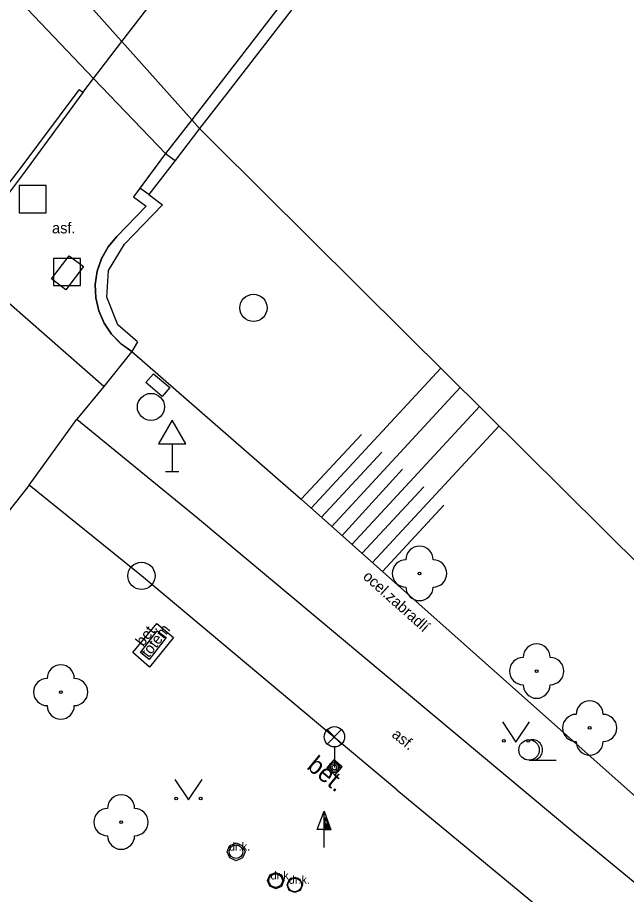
# Model space of a CAD drawing. Extents: x -598932 to -598196, y -1162207 to -1161504.
# Drawn here: x -598725 to -598702.59, y -1161970.82 to -1161938.58 of the extents above; entities that cross this region are included whole.
import ezdxf

# ---------------------------------------------------------------- set-up
doc = ezdxf.new("R2010")
doc.units = 0
for name, color, linetype in [('Level 22', 7, 'Continuous'), ('Level 25', 7, 'Continuous'), ('Level 26', 7, 'Continuous'), ('Level 27', 7, 'Continuous'), ('Level 28', 7, 'Continuous'), ('Level 33', 7, 'Continuous'), ('Level 34', 7, 'Continuous'), ('Level 36', 7, 'Continuous'), ('neurcene site - povrch.  znaky - skut. stav', 7, 'Continuous'), ('silnoproud - povrch.  znaky a  RIS  skut. velikost', 7, 'Continuous'), ('specificka linie pasportu komunikaci', 7, 'Continuous'), ('TM - chodniky - VP', 7, 'Continuous'), ('TM - hladina vodniho toku_ bazenu_ nadrze', 7, 'Continuous'), ('TM - hladina vodniho toku_ bazenu_ nadrze - shora neviditelny prubeh', 7, 'Continuous'), ('TM - horni hrana svahu', 7, 'Continuous'), ('TM - komunikace - VP', 7, 'Continuous'), ('TM - pomocna konstrukcna linie', 7, 'Continuous'), ('TM - popis povrchu', 7, 'Continuous'), ('TM - poznamka', 7, 'Continuous'), ('TM - predmet maleho rozsahu (zamereny obvodem)', 7, 'Continuous'), ('TM - rozhrani mezi zpev. plochami mezi sebou - VP', 7, 'Continuous'), ('TM - rozhrani ploch obecne - VN', 7, 'Continuous'), ('TM - rozhrani ploch obecne - VP', 7, 'Continuous'), ('TM - srafovani', 7, 'Continuous'), ('TM - zabradli - VN', 7, 'Continuous'), ('TM - zabradli - VP', 7, 'Continuous')]:
    doc.layers.add(name, color=color, linetype=linetype)

msp = doc.modelspace()

# ---------------------------------------------------------------- linework, layer by layer
at = {"layer": 'Level 22'}
for centre in [(-598710.21, -1161959.02), (-598705.9, -1161962.61), (-598723.41, -1161963.38), (-598703.95, -1161964.7), (-598721.19, -1161968.16)]:
    msp.add_circle(centre, 0.05, dxfattribs=at)
for centre, start, end in [((-598710.21, -1161958.52), 0, 180), ((-598710.71, -1161959.02), 90, 270), ((-598709.71, -1161959.02), 270, 90), ((-598710.21, -1161959.52), 180, 0), ((-598705.9, -1161962.11), 0, 180), ((-598706.4, -1161962.61), 90, 270), ((-598705.4, -1161962.61), 270, 90), ((-598723.41, -1161962.88), 0, 180), ((-598723.91, -1161963.38), 90, 270), ((-598722.91, -1161963.38), 270, 90), ((-598705.9, -1161963.11), 180, 0), ((-598723.41, -1161963.88), 180, 0), ((-598703.95, -1161964.2), 0, 180), ((-598704.45, -1161964.7), 90, 270), ((-598703.45, -1161964.7), 270, 90), ((-598703.95, -1161965.2), 180, 0), ((-598721.19, -1161967.66), 0, 180), ((-598721.69, -1161968.16), 90, 270), ((-598720.69, -1161968.16), 270, 90), ((-598721.19, -1161968.66), 180, 0)]:
    msp.add_arc(centre, 0.5, start, end, dxfattribs=at)
at = {"layer": 'Level 25'}
for p, q in [((-598713.972, -1161968.438), (-598713.72, -1161967.764)), ((-598713.72, -1161968.438), (-598713.972, -1161968.438)), ((-598713.72, -1161969.09), (-598713.72, -1161968.44))]:
    msp.add_line(p, q, dxfattribs=at)
for points in [[(-598713.47, -1161968.44), (-598713.72, -1161968.44), (-598713.72, -1161967.764), (-598713.72, -1161967.764)], [(-598713.527, -1161968.4), (-598713.68, -1161968.4), (-598713.68, -1161967.987)], [(-598713.585, -1161968.36), (-598713.64, -1161968.36), (-598713.64, -1161968.211)]]:
    msp.add_lwpolyline(points, close=True, dxfattribs=at)
at = {"layer": 'Level 26'}
for points in [[(-598724.94, -1161945.76), (-598723.94, -1161945.76), (-598723.94, -1161944.76), (-598724.94, -1161944.76)], [(-598723.68, -1161948.44), (-598722.68, -1161948.44), (-598722.68, -1161947.44), (-598723.68, -1161947.44)]]:
    msp.add_lwpolyline(points, close=True, dxfattribs=at)
at = {"layer": 'Level 27'}
for centre in [(-598716.32, -1161949.26), (-598720.09, -1161952.9), (-598720.44, -1161959.11)]:
    msp.add_circle(centre, 0.5, dxfattribs=at)
at = {"layer": 'Level 28'}
for centre in [(-598716.96, -1161969.25), (-598715.5, -1161970.31), (-598714.8, -1161970.47)]:
    msp.add_circle(centre, 0.25, dxfattribs=at)
at = {"layer": 'Level 33'}
for p, q in [((-598713.605, -1161965.29), (-598713.075, -1161964.76)), ((-598713.605, -1161964.76), (-598713.075, -1161965.29)), ((-598713.34, -1161965.4), (-598713.34, -1161966.15))]:
    msp.add_line(p, q, dxfattribs=at)
for centre, radius in [((-598713.34, -1161965.025), 0.375), ((-598713.34, -1161966.15), 0.2), ((-598713.34, -1161966.15), 0.145), ((-598713.34, -1161966.15), 0.0876)]:
    msp.add_circle(centre, radius, dxfattribs=at)
at = {"layer": 'Level 34'}
for p, q in [((-598719.31, -1161954.252), (-598719.31, -1161955.27)), ((-598719.56, -1161955.27), (-598719.06, -1161955.27))]:
    msp.add_line(p, q, dxfattribs=at)
msp.add_lwpolyline([(-598719.81, -1161954.252), (-598718.81, -1161954.252), (-598719.31, -1161953.386)], close=True, dxfattribs=at)
at = {"layer": 'Level 36'}
msp.add_line((-598706.18, -1161965.885), (-598705.18, -1161965.885), dxfattribs=at)
for points in [[(-598707.16, -1161964.47), (-598706.66, -1161965.22), (-598706.16, -1161964.47)], [(-598719.21, -1161966.59), (-598718.71, -1161967.34), (-598718.21, -1161966.59)]]:
    msp.add_lwpolyline(points, dxfattribs=at)
for centre, radius in [((-598707.11, -1161965.17), 0.05), ((-598706.18, -1161965.51), 0.375), ((-598706.211, -1161965.17), 0.05), ((-598719.16, -1161967.29), 0.05), ((-598718.261, -1161967.29), 0.05)]:
    msp.add_circle(centre, radius, dxfattribs=at)
msp.add_arc((-598706.055, -1161965.51), 0.375, 260.4059, 99.5941, dxfattribs=at)
at = {"layer": 'neurcene site - povrch.  znaky - skut. stav'}
for points in [[(-598723.75, -1161948.19), (-598723.1, -1161947.34)], [(-598723.1, -1161947.34), (-598722.57, -1161947.74)], [(-598722.57, -1161947.74), (-598723.22, -1161948.6)], [(-598723.22, -1161948.6), (-598723.75, -1161948.19)]]:
    msp.add_lwpolyline(points, dxfattribs=at)
at = {"layer": 'silnoproud - povrch.  znaky a  RIS  skut. velikost'}
for points in [[(-598720.28, -1161952), (-598720, -1161951.68)], [(-598720, -1161951.68), (-598719.4, -1161952.19)], [(-598719.68, -1161952.52), (-598720.28, -1161952)], [(-598719.4, -1161952.19), (-598719.68, -1161952.52)]]:
    msp.add_lwpolyline(points, dxfattribs=at)
at = {"layer": 'specificka linie pasportu komunikaci'}
for points in [[(-598722.6, -1161941.34), (-598722.73, -1161941.24)], [(-598719.55, -1161943.58), (-598719.2, -1161943.84)]]:
    msp.add_lwpolyline(points, dxfattribs=at)
at = {"layer": 'TM - chodniky - VP'}
for points in [[(-598720.79, -1161950.86), (-598721.83, -1161952.15)], [(-598721.83, -1161952.15), (-598722.82, -1161953.35), (-598718.38, -1161956.98), (-598704.49, -1161968.57)], [(-598711.05, -1161966.97), (-598720.44, -1161959.11), (-598724.57, -1161955.78), (-598725.39, -1161956.82), (-598735.92, -1161970.24), (-598733.13, -1161972.47)], [(-598711.05, -1161966.97), (-598703.88, -1161972.89)], [(-598704.49, -1161968.57), (-598691.55, -1161979.22), (-598684.46, -1161984.96), (-598668.2, -1161997.51), (-598651.17, -1162009.48), (-598647.71, -1162011.91), (-598638.16, -1162018.11), (-598637.86, -1162018.3), (-598633.86, -1162020.9), (-598623.87, -1162026.95), (-598616.47, -1162031.26)]]:
    msp.add_lwpolyline(points, dxfattribs=at)
at = {"layer": 'TM - hladina vodniho toku_ bazenu_ nadrze'}
msp.add_lwpolyline([(-598613.24, -1162025.43), (-598618.24, -1162022.67), (-598632.33, -1162014.28), (-598643.84, -1162006.97), (-598654.48, -1161999.77), (-598668.82, -1161988.66), (-598680.42, -1161979.19), (-598691.8, -1161968.94), (-598710.7, -1161950.21), (-598717.792, -1161943.174), (-598718.3, -1161942.67)], dxfattribs=at)
at = {"layer": 'TM - hladina vodniho toku_ bazenu_ nadrze - shora neviditelny prubeh'}
for points in [[(-598723.75, -1161936.56), (-598721.28, -1161939.33)], [(-598721.28, -1161939.33), (-598721.16, -1161939.47)], [(-598721.16, -1161939.47), (-598718.59, -1161942.34)], [(-598718.59, -1161942.34), (-598718.3, -1161942.67)]]:
    msp.add_lwpolyline(points, dxfattribs=at)
at = {"layer": 'TM - horni hrana svahu'}
msp.add_lwpolyline([(-598720.79, -1161950.86), (-598714.56, -1161956.29), (-598692.69, -1161975.73), (-598672.84, -1161991.93), (-598669.33, -1161994.55), (-598660.86, -1162000.99)], dxfattribs=at)
at = {"layer": 'TM - komunikace - VP'}
for points in [[(-598722.2, -1161940.82), (-598721.16, -1161939.47), (-598716.23, -1161933.08), (-598715.92, -1161932.69), (-598712.56, -1161928.29), (-598708.97, -1161923.68), (-598708.66, -1161923.28), (-598706.13, -1161919.98), (-598704.52, -1161917.88)], [(-598722.6, -1161941.34), (-598722.2, -1161940.82)], [(-598722.6, -1161941.34), (-598724.78, -1161944.32), (-598725.9, -1161945.79), (-598726.06, -1161946)]]:
    msp.add_lwpolyline(points, dxfattribs=at)
at = {"layer": 'TM - pomocna konstrukcna linie'}
for points in [[(-598724.88, -1161938.02), (-598722.2, -1161940.82)], [(-598722.2, -1161940.82), (-598719.55, -1161943.58)]]:
    msp.add_lwpolyline(points, dxfattribs=at)
at = {"layer": 'TM - predmet maleho rozsahu (zamereny obvodem)'}
msp.add_lwpolyline([(-598720.16, -1161962.18), (-598720.48, -1161961.93), (-598719.86, -1161961.13), (-598719.53, -1161961.38), (-598720.16, -1161962.18)], dxfattribs=at)
at = {"layer": 'TM - rozhrani mezi zpev. plochami mezi sebou - VP'}
for points in [[(-598732.51, -1161954.24), (-598728.35, -1161948.66), (-598726.22, -1161945.82), (-598724.936, -1161944.199), (-598722.73, -1161941.24)], [(-598721.83, -1161952.15), (-598725.32, -1161949.09), (-598725.81, -1161947.83)], [(-598724.57, -1161955.78), (-598722.82, -1161953.35)]]:
    msp.add_lwpolyline(points, dxfattribs=at)
at = {"layer": 'TM - rozhrani ploch obecne - VN'}
for points in [[(-598701.88, -1161920.69), (-598703.51, -1161922.8), (-598709.77, -1161930.92), (-598718.59, -1161942.34), (-598719.55, -1161943.58)], [(-598703.18, -1161923.15), (-598717.38, -1161941.49)], [(-598717.38, -1161941.49), (-598718.3, -1161942.67)], [(-598718.3, -1161942.67), (-598719.2, -1161943.84)]]:
    msp.add_lwpolyline(points, dxfattribs=at)
at = {"layer": 'TM - rozhrani ploch obecne - VP'}
for points in [[(-598719.55, -1161943.58), (-598720.5, -1161944.86)], [(-598719.2, -1161943.84), (-598720.17, -1161945.09)], [(-598720.5, -1161944.86), (-598720.73, -1161945.17), (-598720.27, -1161945.52), (-598721.35, -1161946.64)], [(-598720.17, -1161945.09), (-598720.5, -1161944.86)], [(-598720.17, -1161945.09), (-598719.67, -1161945.47), (-598721.06, -1161946.91)], [(-598720.79, -1161950.86), (-598721.194, -1161950.579), (-598721.54, -1161950.229), (-598721.815, -1161949.821), (-598722.011, -1161949.369), (-598722.12, -1161948.89), (-598722.14, -1161948.398), (-598722.068, -1161947.911), (-598721.909, -1161947.445), (-598721.667, -1161947.017), (-598721.35, -1161946.64)], [(-598721.71, -1161948.87), (-598721.65, -1161947.89), (-598721.06, -1161946.91)], [(-598720.59, -1161950.51), (-598721.31, -1161949.88), (-598721.71, -1161948.87)], [(-598720.59, -1161950.51), (-598720.79, -1161950.86)], [(-598720.76, -1161961.93), (-598719.88, -1161960.86)], [(-598719.88, -1161960.86), (-598719.26, -1161961.37), (-598720.15, -1161962.47), (-598720.76, -1161961.93)], [(-598713.36, -1161965.87), (-598713.62, -1161966.17)], [(-598713.06, -1161966.13), (-598713.36, -1161965.87)], [(-598713.62, -1161966.17), (-598713.32, -1161966.43)], [(-598713.32, -1161966.43), (-598713.06, -1161966.13)], [(-598717.29, -1161969.25), (-598717.2, -1161969.03), (-598716.96, -1161968.92)], [(-598716.96, -1161968.92), (-598716.73, -1161969.02), (-598716.63, -1161969.25)], [(-598716.96, -1161969.58), (-598717.19, -1161969.48), (-598717.29, -1161969.25)], [(-598716.63, -1161969.25), (-598716.72, -1161969.48), (-598716.96, -1161969.58)], [(-598715.8, -1161970.31), (-598715.71, -1161970.09), (-598715.5, -1161970.01)], [(-598715.5, -1161970.01), (-598715.29, -1161970.1), (-598715.2, -1161970.31)], [(-598715.5, -1161970.61), (-598715.72, -1161970.52), (-598715.8, -1161970.31)], [(-598715.2, -1161970.31), (-598715.29, -1161970.53), (-598715.5, -1161970.61)], [(-598715.08, -1161970.47), (-598714.99, -1161970.26), (-598714.8, -1161970.19)], [(-598714.8, -1161970.19), (-598714.61, -1161970.26), (-598714.52, -1161970.47)], [(-598714.8, -1161970.75), (-598715, -1161970.67), (-598715.08, -1161970.47)], [(-598714.52, -1161970.47), (-598714.6, -1161970.67), (-598714.8, -1161970.75)]]:
    msp.add_lwpolyline(points, dxfattribs=at)
at = {"layer": 'TM - srafovani'}
for points in [[(-598709.42, -1161951.48), (-598714.19, -1161956.62)], [(-598708.71, -1161952.18), (-598713.44, -1161957.29)], [(-598708, -1161952.88), (-598712.69, -1161957.95)], [(-598707.28, -1161953.59), (-598711.94, -1161958.62)], [(-598712.35, -1161953.91), (-598714.56, -1161956.29)], [(-598711.59, -1161954.56), (-598713.81, -1161956.95)], [(-598710.83, -1161955.19), (-598713.06, -1161957.62)], [(-598710.05, -1161955.84), (-598712.32, -1161958.28)], [(-598709.31, -1161956.51), (-598711.57, -1161958.95)]]:
    msp.add_lwpolyline(points, dxfattribs=at)
at = {"layer": 'TM - zabradli - VN'}
msp.add_lwpolyline([(-598701.88, -1161920.69), (-598703.51, -1161922.8), (-598709.77, -1161930.92), (-598718.59, -1161942.34), (-598719.55, -1161943.58)], dxfattribs=at)
at = {"layer": 'TM - zabradli - VP'}
for points in [[(-598719.55, -1161943.58), (-598720.73, -1161945.17), (-598720.27, -1161945.52), (-598721.35, -1161946.64), (-598721.67, -1161947.02), (-598721.91, -1161947.45), (-598722.07, -1161947.91), (-598722.14, -1161948.4), (-598722.12, -1161948.89), (-598722.01, -1161949.37), (-598721.81, -1161949.82), (-598721.54, -1161950.23), (-598721.19, -1161950.58), (-598720.79, -1161950.86)], [(-598720.79, -1161950.86), (-598714.56, -1161956.29), (-598692.69, -1161975.73), (-598672.84, -1161991.93), (-598669.33, -1161994.55), (-598660.86, -1162000.99)]]:
    msp.add_lwpolyline(points, dxfattribs=at)

# ---------------------------------------------------------------- texts
at = {"layer": 'TM - popis povrchu'}
for s, height, p in [('asf.', 0.4, (-598723.73, -1161946.52)), ('dr.k.', 0.3, (-598717.22, -1161969.21)), ('dr.k.', 0.3, (-598715.69, -1161970.27)), ('dr.k.', 0.3, (-598715.02, -1161970.43))]:
    msp.add_text(s, height=height, dxfattribs=at).set_placement(p)
for s, height, rotation, p in [('bet.', 0.4, 52, (-598720.38, -1161961.73)), ('asf.', 0.4, 321.0176, (-598711.26, -1161965)), ('bet.', 0.65, 320.48, (-598714.39, -1161966.17))]:
    msp.add_text(s, height=height, rotation=rotation, dxfattribs=at).set_placement(p)
at = {"layer": 'TM - poznamka'}
for s, rotation, p in [('ocel.zabradlí', 318.1707, (-598712.32, -1161959.18)), ('totem', 52, (-598720.18, -1161962.14))]:
    msp.add_text(s, height=0.4, rotation=rotation, dxfattribs=at).set_placement(p)

doc.saveas('drawing.dxf')
